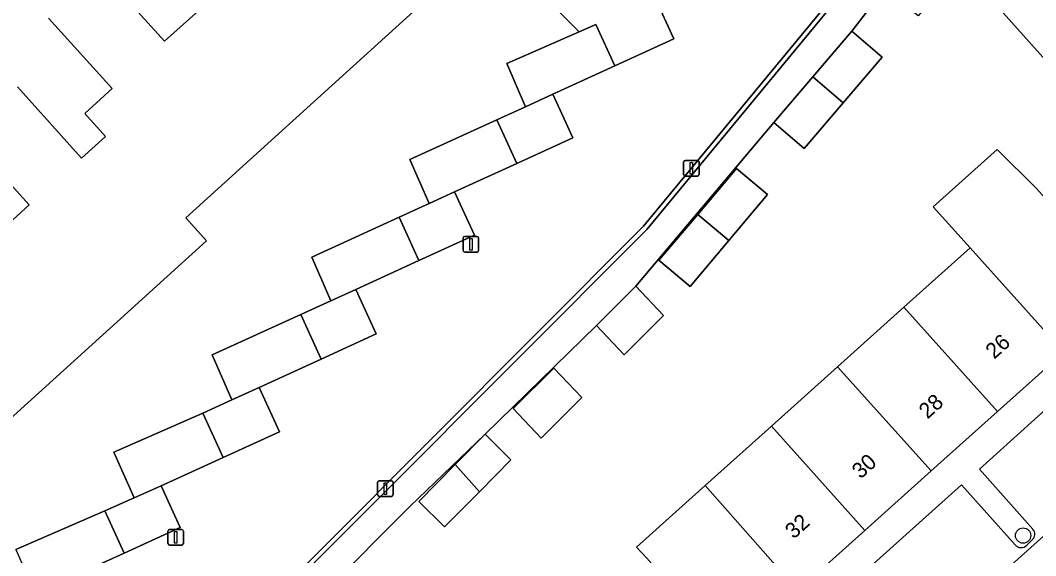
# Model space of a CAD drawing. Extents: x 162172 to 163187, y 382874 to 383685.
# Drawn here: x 162730.1 to 162795.1, y 383538.2 to 383572.5 of the extents above; entities that cross this region are included whole.
import ezdxf

# ---------------------------------------------------------------- set-up
doc = ezdxf.new("R2010")
doc.units = 0
for name, color, linetype in [('IMGEO_Boom', 7, 'Continuous'), ('IMGEO_Erf', 7, 'Continuous'), ('IMGEO_Hek', 7, 'Continuous'), ('IMGEO_Lichtmast', 7, 'Continuous'), ('IMGEO_Pand', 7, 'Continuous'), ('IMGEO_Pand_nummerreeks', 7, 'Continuous'), ('IMGEO_Parkeervlak_open', 7, 'Continuous'), ('IMGEO_Rijbaan_lokaal_open', 7, 'Continuous'), ('IMGEO_Voetpad_open', 7, 'Continuous')]:
    doc.layers.add(name, color=color, linetype=linetype)

msp = doc.modelspace()

# ---------------------------------------------------------------- linework, layer by layer
at = {"layer": 'IMGEO_Boom'}
msp.add_circle((162794.271, 383539.504), 0.489, dxfattribs=at)
at = {"layer": 'IMGEO_Erf'}
for points in [[(162769.856, 383586.324), (162740.673, 383559.855), (162742.01, 383558.381), (162709.05, 383528.485)], [(162799.523, 383565.692), (162790.288, 383576.032), (162787.563, 383572.784), (162785.432, 383574.572), (162783.3, 383571.802), (162785.251, 383570.139), (162782.759, 383567.215), (162780.267, 383564.291), (162778.317, 383565.954), (162769.478, 383555.485), (162771.261, 383553.6), (162768.748, 383551.084), (162766.964, 383552.97), (162759.834, 383545.997), (162755.032, 383541.389), (162744.224, 383530.511)], [(162735.239, 383575.681), (162739.325, 383571.165), (162742.528, 383574.047)], [(162729.802, 383538.613), (162735.49, 383541.099), (162737.366, 383541.919), (162736.083, 383544.854), (162741.779, 383547.346), (162743.625, 383548.19), (162742.363, 383551.072), (162748.035, 383553.665), (162749.962, 383554.546), (162748.74, 383557.341), (162754.331, 383559.897), (162756.255, 383560.776), (162755.025, 383563.588), (162760.596, 383566.135), (162762.431, 383566.973), (162761.221, 383569.737), (162765.857, 383571.765), (162763.423, 383574.226)], [(162729.91, 383568.257), (162734.002, 383563.677), (162735.545, 383565.056), (162734.211, 383566.547), (162735.969, 383568.132), (162731.883, 383572.648)], [(162727.471, 383557.792), (162730.657, 383560.69), (162726.552, 383565.202)], [(162770.193, 383538.057), (162769.52, 383538.756), (162773.918, 383542.704), (162778.16, 383546.512), (162782.401, 383550.32), (162786.643, 383554.128), (162790.884, 383557.936), (162788.52, 383560.569), (162792.611, 383564.242), (162795.126, 383561.743)]]:
    msp.add_lwpolyline(points, dxfattribs=at)
for points in [[(162773.448, 383560.079), (162775.93, 383563.023), (162777.918, 383561.347), (162775.437, 383558.403), (162772.955, 383555.46), (162770.967, 383557.135)], [(162761.638, 383547.64), (162764.234, 383550.238), (162766.019, 383548.353), (162763.422, 383545.754)], [(162759.834, 383545.997), (162761.492, 383544.362), (162759.469, 383542.312), (162757.245, 383540.056), (162755.587, 383541.691), (162757.914, 383544.051)]]:
    msp.add_lwpolyline(points, close=True, dxfattribs=at)
at = {"layer": 'IMGEO_Hek'}
msp.add_lwpolyline([(162787.472, 383580.054), (162770.189, 383559.114), (162736.009, 383524.817), (162699.363, 383488.421)], dxfattribs=at)
at = {"layer": 'IMGEO_Lichtmast'}
for p, q in [((162772.542, 383562.634), (162772.542, 383563.434)), ((162772.542, 383563.434), (162772.542, 383562.634)), ((162772.642, 383563.534), (162773.432, 383563.534)), ((162773.432, 383563.534), (162772.642, 383563.534)), ((162773.532, 383563.434), (162773.532, 383562.634)), ((162773.532, 383562.634), (162773.532, 383563.434)), ((162773.432, 383562.534), (162772.642, 383562.534)), ((162772.642, 383562.534), (162773.432, 383562.534)), ((162758.433, 383557.766), (162758.433, 383558.566)), ((162758.433, 383558.566), (162758.433, 383557.766)), ((162758.533, 383558.666), (162759.323, 383558.666)), ((162759.323, 383558.666), (162758.533, 383558.666)), ((162759.423, 383558.566), (162759.423, 383557.766)), ((162759.423, 383557.766), (162759.423, 383558.566)), ((162759.323, 383557.666), (162758.533, 383557.666)), ((162758.533, 383557.666), (162759.323, 383557.666)), ((162752.956, 383542.117), (162752.956, 383542.917)), ((162752.956, 383542.917), (162752.956, 383542.117)), ((162753.056, 383543.017), (162753.846, 383543.017)), ((162753.846, 383543.017), (162753.056, 383543.017)), ((162753.946, 383542.917), (162753.946, 383542.117)), ((162753.946, 383542.117), (162753.946, 383542.917)), ((162753.846, 383542.017), (162753.056, 383542.017)), ((162753.056, 383542.017), (162753.846, 383542.017)), ((162739.54, 383538.994), (162739.54, 383539.794)), ((162739.54, 383539.794), (162739.54, 383538.994)), ((162739.64, 383539.894), (162740.43, 383539.894)), ((162740.43, 383539.894), (162739.64, 383539.894)), ((162740.53, 383539.794), (162740.53, 383538.994)), ((162740.53, 383538.994), (162740.53, 383539.794)), ((162740.43, 383538.894), (162739.64, 383538.894)), ((162739.64, 383538.894), (162740.43, 383538.894))]:
    msp.add_line(p, q, dxfattribs=at)
for points in [[(162772.962, 383563.409), (162773.112, 383563.409), (162773.112, 383562.659), (162772.962, 383562.659), (162772.962, 383563.409)], [(162758.853, 383558.541), (162759.003, 383558.541), (162759.003, 383557.791), (162758.853, 383557.791), (162758.853, 383558.541)], [(162753.376, 383542.892), (162753.526, 383542.892), (162753.526, 383542.142), (162753.376, 383542.142), (162753.376, 383542.892)], [(162739.96, 383539.769), (162740.11, 383539.769), (162740.11, 383539.019), (162739.96, 383539.019), (162739.96, 383539.769)]]:
    msp.add_lwpolyline(points, dxfattribs=at)
for centre, start, end in [((162772.642, 383563.434), 90, 180), ((162772.642, 383563.434), 90, 180), ((162773.432, 383563.434), 0, 90), ((162773.432, 383563.434), 360, 90), ((162772.642, 383562.634), 180, 270), ((162772.642, 383562.634), 180, 270), ((162773.432, 383562.634), 270, 0), ((162773.432, 383562.634), 270, 0), ((162758.533, 383558.566), 90, 180), ((162758.533, 383558.566), 90, 180), ((162759.323, 383558.566), 0, 90), ((162759.323, 383558.566), 360, 90), ((162758.533, 383557.766), 180, 270), ((162758.533, 383557.766), 180, 270), ((162759.323, 383557.766), 270, 0), ((162759.323, 383557.766), 270, 0), ((162753.056, 383542.917), 90, 180), ((162753.056, 383542.917), 90, 180), ((162753.846, 383542.917), 0, 90), ((162753.846, 383542.917), 360, 90), ((162753.056, 383542.117), 180, 270), ((162753.056, 383542.117), 180, 270), ((162753.846, 383542.117), 270, 0), ((162753.846, 383542.117), 270, 0), ((162739.64, 383539.794), 90, 180), ((162739.64, 383539.794), 90, 180), ((162740.43, 383539.794), 0, 90), ((162740.43, 383539.794), 360, 90), ((162739.64, 383538.994), 180, 270), ((162739.64, 383538.994), 180, 270), ((162740.43, 383538.994), 270, 0), ((162740.43, 383538.994), 270, 0)]:
    msp.add_arc(centre, 0.1, start, end, dxfattribs=at)
at = {"layer": 'IMGEO_Pand'}
for points in [[(162709.05, 383528.485), (162742.01, 383558.381), (162740.673, 383559.855), (162769.856, 383586.324)], [(162742.528, 383574.047), (162739.325, 383571.165), (162735.239, 383575.681)], [(162731.883, 383572.648), (162735.969, 383568.132), (162734.211, 383566.547), (162735.545, 383565.056), (162734.002, 383563.677), (162729.91, 383568.257)], [(162726.552, 383565.202), (162730.657, 383560.69), (162727.471, 383557.792)]]:
    msp.add_lwpolyline(points, dxfattribs=at)
for points in [[(162770.696, 383573.99), (162768.942, 383573.188), (162767.691, 383576.05), (162763.423, 383574.226), (162765.857, 383571.765), (162766.926, 383572.233), (162768.14, 383569.583), (162771.924, 383571.313)], [(162765.857, 383571.765), (162761.221, 383569.737), (162762.431, 383566.973), (162764.172, 383567.769), (162768.14, 383569.583), (162766.926, 383572.233)], [(162785.251, 383570.139), (162783.3, 383571.802), (162780.808, 383568.878), (162782.759, 383567.215)], [(162782.759, 383567.215), (162780.808, 383568.878), (162778.317, 383565.954), (162780.267, 383564.291)], [(162764.172, 383567.769), (162762.431, 383566.973), (162760.596, 383566.135), (162761.874, 383563.345), (162765.45, 383564.979)], [(162760.596, 383566.135), (162755.025, 383563.588), (162756.255, 383560.776), (162757.878, 383561.518), (162761.874, 383563.345)], [(162795.126, 383561.743), (162792.611, 383564.242), (162788.52, 383560.569), (162790.884, 383557.936), (162796.883, 383551.254), (162801.126, 383555.06)], [(162773.448, 383560.079), (162775.437, 383558.403), (162777.918, 383561.347), (162775.93, 383563.023)], [(162757.878, 383561.518), (162756.255, 383560.776), (162754.331, 383559.897), (162755.601, 383557.123), (162759.15, 383558.745)], [(162754.331, 383559.897), (162748.74, 383557.341), (162749.962, 383554.546), (162751.561, 383555.276), (162755.601, 383557.123)], [(162775.437, 383558.403), (162773.448, 383560.079), (162770.967, 383557.135), (162772.955, 383555.46)], [(162786.643, 383554.128), (162792.639, 383547.448), (162796.883, 383551.254), (162790.884, 383557.936)], [(162751.561, 383555.276), (162749.962, 383554.546), (162748.035, 383553.665), (162749.346, 383550.804), (162752.872, 383552.416)], [(162771.261, 383553.6), (162769.478, 383555.485), (162766.964, 383552.97), (162768.748, 383551.084)], [(162786.643, 383554.128), (162782.401, 383550.32), (162788.396, 383543.642), (162792.639, 383547.448)], [(162748.035, 383553.665), (162742.363, 383551.072), (162743.625, 383548.19), (162745.378, 383548.991), (162749.346, 383550.804)], [(162766.019, 383548.353), (162764.234, 383550.238), (162761.638, 383547.64), (162763.422, 383545.754)], [(162778.16, 383546.512), (162784.152, 383539.837), (162788.396, 383543.642), (162782.401, 383550.32)], [(162745.378, 383548.991), (162743.625, 383548.19), (162741.779, 383547.346), (162743.079, 383544.508), (162746.679, 383546.153)], [(162741.779, 383547.346), (162736.083, 383544.854), (162737.366, 383541.919), (162739.103, 383542.691), (162743.079, 383544.508)], [(162778.16, 383546.512), (162773.918, 383542.704), (162779.859, 383535.987), (162784.152, 383539.837)], [(162759.834, 383545.997), (162757.914, 383544.051), (162759.469, 383542.312), (162761.492, 383544.362)], [(162759.469, 383542.312), (162757.914, 383544.051), (162755.587, 383541.691), (162757.245, 383540.056)], [(162739.103, 383542.691), (162737.366, 383541.919), (162735.49, 383541.099), (162736.739, 383538.374), (162740.329, 383540.014)], [(162775.48, 383532.059), (162779.859, 383535.987), (162773.918, 383542.704), (162769.52, 383538.756), (162770.193, 383538.057)], [(162735.49, 383541.099), (162729.802, 383538.613), (162731.033, 383535.8), (162732.836, 383536.614), (162736.739, 383538.374)]]:
    msp.add_lwpolyline(points, close=True, dxfattribs=at)
at = {"layer": 'IMGEO_Parkeervlak_open'}
for points in [[(162780.973, 383526.23), (162784.698, 383529.72), (162821.053, 383562.317)], [(162802.188, 383546.506), (162798.75, 383550.326), (162791.471, 383543.763), (162794.903, 383539.918)], [(162793.768, 383538.905), (162790.332, 383542.763), (162783.04, 383536.211), (162786.462, 383532.399)], [(162794.843, 383539.224), (162794.502, 383538.888)]]:
    msp.add_lwpolyline(points, dxfattribs=at)
for centre, radius, start, end in [((162794.556, 383539.598), 0.472, 307.47665, 42.64087), ((162794.143, 383539.221), 0.49, 220.12588, 317.22057)]:
    msp.add_arc(centre, radius, start, end, dxfattribs=at)
at = {"layer": 'IMGEO_Rijbaan_lokaal_open'}
for points in [[(162735.856, 383525.085), (162769.966, 383559.316), (162787.269, 383580.28)], [(162770.696, 383573.99), (162771.924, 383571.313), (162768.14, 383569.583), (162764.172, 383567.769), (162765.45, 383564.979), (162761.874, 383563.345), (162757.878, 383561.518), (162759.15, 383558.745), (162755.601, 383557.123), (162751.561, 383555.276), (162752.872, 383552.416), (162749.346, 383550.804), (162745.378, 383548.991), (162746.679, 383546.153), (162743.079, 383544.508), (162739.103, 383542.691), (162740.329, 383540.014), (162736.739, 383538.374), (162732.836, 383536.614)]]:
    msp.add_lwpolyline(points, dxfattribs=at)
msp.add_lwpolyline([(162777.843, 383516.5), (162795.243, 383532.05), (162799.554, 383535.964), (162801.184, 383537.501), (162823.948, 383557.9), (162824.683, 383558.558), (162821.194, 383562.443), (162821.053, 383562.317), (162784.698, 383529.72), (162780.973, 383526.23), (162780.938, 383526.198), (162771.287, 383517.512), (162774.683, 383513.676)], close=True, dxfattribs=at)
at = {"layer": 'IMGEO_Voetpad_open'}
for points in [[(162812.005, 383612.313), (162805.094, 383601.047), (162794.091, 383587.662), (162791.964, 383585.075), (162789.843, 383582.494), (162787.663, 383579.842), (162787.472, 383580.054), (162770.189, 383559.114), (162736.009, 383524.817)], [(162744.224, 383530.511), (162755.032, 383541.389), (162759.834, 383545.997), (162766.964, 383552.97), (162769.478, 383555.485), (162778.317, 383565.954), (162780.808, 383568.878), (162783.3, 383571.802), (162785.432, 383574.572), (162788.418, 383578.126), (162790.288, 383576.032), (162799.523, 383565.692)], [(162821.053, 383562.317), (162821.194, 383562.443), (162822.586, 383563.697), (162817.342, 383569.603), (162815.382, 383567.845), (162811.138, 383564.039), (162807.02, 383560.345), (162805.526, 383559.005), (162801.126, 383555.06), (162796.883, 383551.254), (162792.639, 383547.448), (162788.396, 383543.642), (162784.152, 383539.837), (162779.859, 383535.987), (162775.48, 383532.059), (162778.876, 383528.213), (162775.168, 383524.878), (162771.184, 383521.295), (162767.922, 383518.376), (162769.831, 383516.272), (162771.287, 383517.512), (162780.938, 383526.198), (162780.973, 383526.23)], [(162794.903, 383539.918), (162791.471, 383543.763), (162798.75, 383550.326), (162802.188, 383546.506)], [(162786.462, 383532.399), (162783.04, 383536.211), (162790.332, 383542.763), (162793.768, 383538.905)], [(162794.502, 383538.888), (162794.843, 383539.224)]]:
    msp.add_lwpolyline(points, dxfattribs=at)
msp.add_lwpolyline([(162787.472, 383580.054), (162787.269, 383580.28), (162769.966, 383559.316), (162735.856, 383525.085), (162691.809, 383481.476), (162689.577, 383481.14), (162688.137, 383479.847), (162688.527, 383479.685), (162689.877, 383480.871), (162692.034, 383481.232), (162696.527, 383485.64), (162699.363, 383488.421), (162700.494, 383489.544), (162736.009, 383524.817), (162770.189, 383559.114)], close=True, dxfattribs=at)
for centre, radius, start, end in [((162794.556, 383539.598), 0.472, 307.47665, 42.64087), ((162794.143, 383539.221), 0.49, 220.12588, 317.22057)]:
    msp.add_arc(centre, radius, start, end, dxfattribs=at)

# ---------------------------------------------------------------- texts
at = {"layer": 'IMGEO_Pand_nummerreeks'}
for s, p in [('26', (162792.422, 383550.765)), ('28', (162788.149, 383546.929)), ('30', (162783.872, 383543.09)), ('32', (162779.589, 383539.245))]:
    msp.add_text(s, height=1, rotation=41.91198, dxfattribs=at).set_placement(p)

doc.saveas('drawing.dxf')
